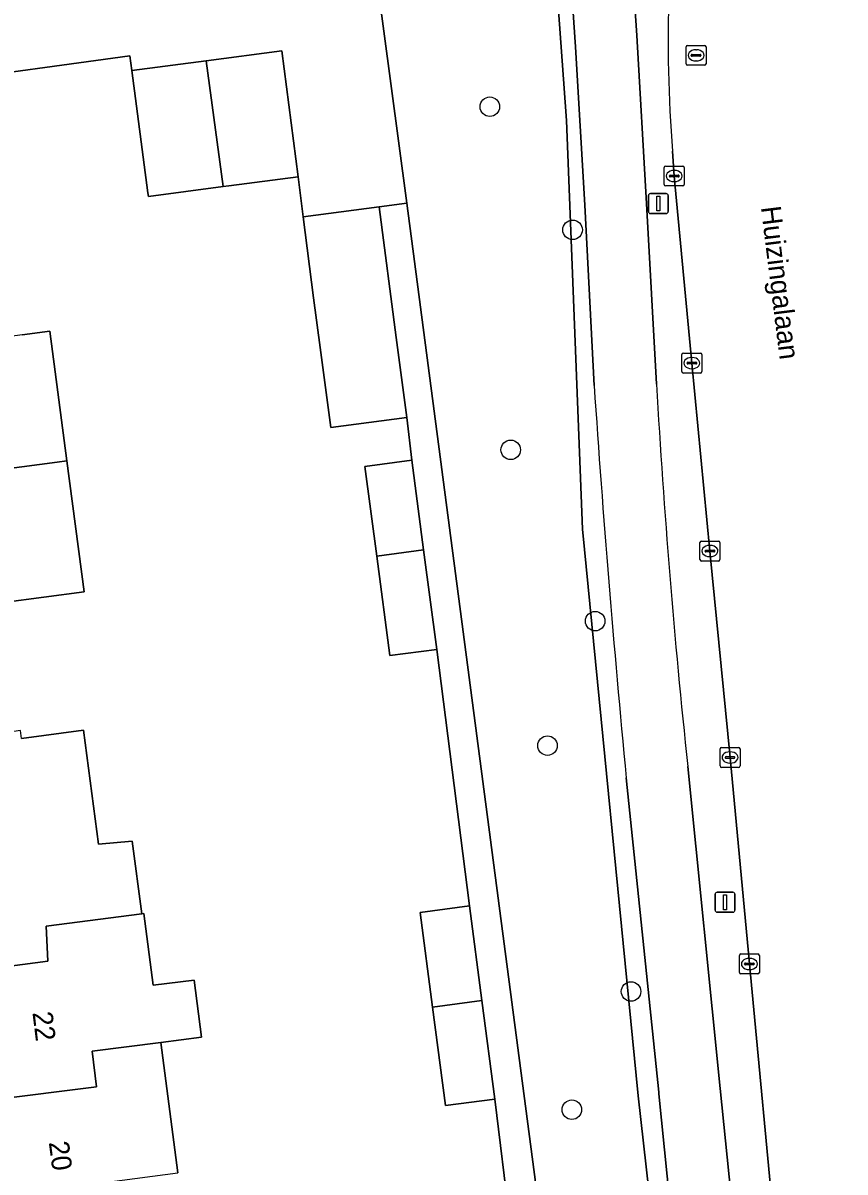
# Model space of a CAD drawing. Extents: x 158472 to 159562, y 388525 to 389606.
# Drawn here: x 159413 to 159454.1, y 389152.8 to 389210.4 of the extents above; entities that cross this region are included whole.
import ezdxf

# ---------------------------------------------------------------- set-up
doc = ezdxf.new("R2010")
doc.units = 0
for name, color, linetype in [('IMGEO_Berm_groen', 7, 'Continuous'), ('IMGEO_Boom', 7, 'Continuous'), ('IMGEO_Erf', 7, 'Continuous'), ('IMGEO_Fietspad_gesloten', 7, 'Continuous'), ('IMGEO_Groenvoorziening', 7, 'Continuous'), ('IMGEO_Kolk', 7, 'Continuous'), ('IMGEO_Lichtmast', 7, 'Continuous'), ('IMGEO_Openbare_ruimte_label', 7, 'Continuous'), ('IMGEO_Pand', 7, 'Continuous'), ('IMGEO_Pand_nummerreeks', 7, 'Continuous'), ('IMGEO_Rijbaan_lokaal_open', 7, 'Continuous'), ('IMGEO_Rijbaan_regionaal_gesloten', 7, 'Continuous'), ('IMGEO_Rioolput', 7, 'Continuous'), ('IMGEO_Voetpad_open', 7, 'Continuous')]:
    doc.layers.add(name, color=color, linetype=linetype)

msp = doc.modelspace()

# ---------------------------------------------------------------- linework, layer by layer
at = {"layer": 'IMGEO_Berm_groen'}
for points in [[(159430.128, 389408.571), (159430.962, 389392.384), (159432.663, 389365.441), (159433.209, 389356.932), (159434.924, 389333.087), (159437.028, 389304.706), (159439.142, 389275.926), (159440.566, 389256.138), (159442.243, 389231.563), (159443.721, 389209.728), (159444.203, 389201.317), (159444.695, 389192.269)], [(159440.638, 389209.165), (159439.194, 389230.409), (159437.69, 389250.509), (159437.043, 389251.371), (159436.841, 389251.663), (159440.189, 389205.477), (159440.992, 389185.011), (159443.773, 389156.646), (159448.098, 389118.263), (159446.858, 389118.128), (159445.778, 389118.011), (159446.958, 389117.207), (159448.202, 389117.341), (159449.238, 389117.453), (159448.006, 389126.954), (159446.342, 389141.566), (159444.822, 389156.745), (159444.814, 389156.823), (159443.183, 389172.555)], [(159441.576, 389192.202), (159441.107, 389201.236), (159440.638, 389209.165)], [(159453.978, 389118.408), (159453.892, 389119.034), (159453.721, 389120.277), (159453.276, 389123.475), (159452.908, 389126.447), (159452.073, 389134.594), (159451.334, 389142.285), (159450.699, 389148.899), (159449.347, 389163.242), (159448.378, 389173.58), (159447.371, 389183.917), (159446.467, 389193.326), (159445.583, 389202.694), (159445.492, 389203.938)], [(159446.259, 389173.133), (159447.887, 389157), (159449.406, 389142.109), (159451.103, 389127.001), (159452.091, 389118.231)]]:
    msp.add_lwpolyline(points, dxfattribs=at)
for centre, radius, start, end in [((159519.62, 389209.553), 74.34, 178.15924, 184.3318), ((160144.819, 389239.834), 704.855, 183.874803, 185.477241), ((159844.482, 389215.312), 400.45, 183.29877, 186.04611)]:
    msp.add_arc(centre, radius, start, end, dxfattribs=at)
at = {"layer": 'IMGEO_Boom'}
for centre in [(159436.355, 389206.163), (159440.496, 389199.999), (159437.401, 389188.985), (159441.626, 389180.408), (159439.24, 389174.176), (159443.421, 389161.864), (159440.461, 389155.945)]:
    msp.add_circle(centre, 0.489, dxfattribs=at)
at = {"layer": 'IMGEO_Erf'}
for points in [[(159437.351, 389150.336), (159436.61, 389156.477), (159434.133, 389156.151), (159433.485, 389161.084), (159432.862, 389165.821), (159435.339, 389166.146), (159433.696, 389178.988), (159431.347, 389178.68), (159430.691, 389183.667), (159430.101, 389188.154), (159432.45, 389188.462), (159432.195, 389190.608), (159428.39, 389190.108), (159427.864, 389194.106), (159427.537, 389196.588), (159427.004, 389200.644), (159426.768, 389202.66), (159423.298, 389202.204), (159423.001, 389202.165), (159419.265, 389201.673), (159419.242, 389201.85), (159418.437, 389207.971), (159418.339, 389208.715), (159408.591, 389207.383)], [(159412.955, 389194.735), (159414.336, 389194.92), (159415.188, 389188.435), (159416.05, 389181.876), (159412.014, 389181.346)], [(159412.909, 389174.535), (159416.01, 389174.942), (159416.773, 389169.233), (159418.449, 389169.389), (159418.934, 389165.758), (159419.032, 389165.771), (159419.504, 389162.177), (159421.564, 389162.436), (159421.926, 389159.569), (159419.881, 389159.311), (159420.74, 389152.779)]]:
    msp.add_lwpolyline(points, dxfattribs=at)
at = {"layer": 'IMGEO_Fietspad_gesloten'}
for points in [[(159444.695, 389192.269), (159444.203, 389201.317), (159443.721, 389209.728), (159442.243, 389231.563), (159440.566, 389256.138)], [(159436.841, 389251.663), (159437.043, 389251.371), (159437.69, 389250.509), (159439.194, 389230.409), (159440.638, 389209.165), (159441.107, 389201.236), (159441.576, 389192.202)], [(159443.183, 389172.555), (159444.814, 389156.823), (159444.822, 389156.745), (159446.342, 389141.566), (159448.006, 389126.954), (159449.238, 389117.453), (159449.525, 389114.646), (159452.478, 389114.775), (159452.091, 389118.231), (159451.103, 389127.001), (159449.406, 389142.109), (159447.887, 389157), (159446.259, 389173.133)]]:
    msp.add_lwpolyline(points, dxfattribs=at)
for centre, radius, start, end in [((160144.819, 389239.834), 704.855, 183.874803, 185.477241), ((159844.482, 389215.312), 400.45, 183.29877, 186.04611)]:
    msp.add_arc(centre, radius, start, end, dxfattribs=at)
at = {"layer": 'IMGEO_Groenvoorziening'}
for points in [[(159443.773, 389156.646), (159440.992, 389185.011), (159440.189, 389205.477), (159436.841, 389251.663)], [(159397.477, 389250.186), (159397.577, 389250), (159399.515, 389246.412), (159400.465, 389246.538), (159400.419, 389246.904), (159408.103, 389247.922), (159408.152, 389247.555), (159425.484, 389249.849), (159426.61, 389242.595), (159427.492, 389236.513), (159427.504, 389236.43), (159427.522, 389236.307), (159432.197, 389201.326), (159438.143, 389156.117), (159439.959, 389142.309), (159441.05, 389142.452), (159442.431, 389132.007), (159443.27, 389125.667), (159444.972, 389112.632), (159446.063, 389114.45), (159445.778, 389118.011), (159446.858, 389118.128), (159448.098, 389118.263), (159443.773, 389156.646)]]:
    msp.add_lwpolyline(points, dxfattribs=at)
at = {"layer": 'IMGEO_Kolk'}
for p, q in [((159445.082, 389202.268), (159445.082, 389203.12)), ((159445.157, 389203.194), (159446.009, 389203.194)), ((159445.57, 389202.974), (159445.595, 389202.974)), ((159446.083, 389203.12), (159446.083, 389202.268)), ((159445.341, 389202.688), (159445.341, 389202.7)), ((159445.779, 389202.651), (159445.381, 389202.651)), ((159445.384, 389202.737), (159445.782, 389202.737)), ((159445.593, 389202.414), (159445.568, 389202.414)), ((159445.825, 389202.7), (159445.825, 389202.688)), ((159446.009, 389202.194), (159445.157, 389202.194)), ((159445.966, 389192.9), (159445.966, 389193.752)), ((159446.041, 389193.826), (159446.893, 389193.826)), ((159446.967, 389193.752), (159446.967, 389192.9)), ((159446.225, 389193.32), (159446.225, 389193.332)), ((159446.663, 389193.283), (159446.265, 389193.283)), ((159446.268, 389193.369), (159446.666, 389193.369)), ((159446.454, 389193.606), (159446.479, 389193.606)), ((159446.709, 389193.332), (159446.709, 389193.32)), ((159446.893, 389192.826), (159446.041, 389192.826)), ((159446.477, 389193.046), (159446.452, 389193.046)), ((159446.87, 389183.491), (159446.87, 389184.343)), ((159446.945, 389184.417), (159447.797, 389184.417)), ((159447.129, 389183.911), (159447.129, 389183.923)), ((159447.567, 389183.874), (159447.169, 389183.874)), ((159447.172, 389183.96), (159447.57, 389183.96)), ((159447.358, 389184.197), (159447.383, 389184.197)), ((159447.613, 389183.923), (159447.613, 389183.911)), ((159447.871, 389184.343), (159447.871, 389183.491)), ((159447.797, 389183.417), (159446.945, 389183.417)), ((159447.381, 389183.637), (159447.356, 389183.637)), ((159447.877, 389173.154), (159447.877, 389174.006)), ((159447.952, 389174.08), (159448.804, 389174.08)), ((159448.136, 389173.574), (159448.136, 389173.586)), ((159448.574, 389173.537), (159448.176, 389173.537)), ((159448.179, 389173.623), (159448.577, 389173.623)), ((159448.365, 389173.86), (159448.39, 389173.86)), ((159448.62, 389173.586), (159448.62, 389173.574)), ((159448.878, 389174.006), (159448.878, 389173.154)), ((159448.804, 389173.08), (159447.952, 389173.08)), ((159448.388, 389173.3), (159448.363, 389173.3)), ((159448.921, 389163.742), (159449.773, 389163.742)), ((159448.846, 389162.816), (159448.846, 389163.668)), ((159449.105, 389163.236), (159449.105, 389163.248)), ((159449.543, 389163.199), (159449.145, 389163.199)), ((159449.148, 389163.285), (159449.546, 389163.285)), ((159449.334, 389163.522), (159449.359, 389163.522)), ((159449.589, 389163.248), (159449.589, 389163.236)), ((159449.847, 389163.668), (159449.847, 389162.816)), ((159449.773, 389162.742), (159448.921, 389162.742)), ((159449.357, 389162.962), (159449.332, 389162.962))]:
    msp.add_line(p, q, dxfattribs=at)
for points in [[(159445.082, 389202.268), (159445.082, 389203.12)], [(159445.157, 389203.194), (159446.009, 389203.194)], [(159446.083, 389203.12), (159446.083, 389202.268)], [(159446.009, 389202.194), (159445.157, 389202.194)], [(159445.966, 389192.9), (159445.966, 389193.752)], [(159446.041, 389193.826), (159446.893, 389193.826)], [(159446.967, 389193.752), (159446.967, 389192.9)], [(159446.893, 389192.826), (159446.041, 389192.826)], [(159446.87, 389183.491), (159446.87, 389184.343)], [(159446.945, 389184.417), (159447.797, 389184.417)], [(159447.871, 389184.343), (159447.871, 389183.491)], [(159447.797, 389183.417), (159446.945, 389183.417)], [(159447.877, 389173.154), (159447.877, 389174.006)], [(159447.952, 389174.08), (159448.804, 389174.08)], [(159448.878, 389174.006), (159448.878, 389173.154)], [(159448.804, 389173.08), (159447.952, 389173.08)], [(159448.921, 389163.742), (159449.773, 389163.742)], [(159448.846, 389162.816), (159448.846, 389163.668)], [(159449.847, 389163.668), (159449.847, 389162.816)], [(159449.773, 389162.742), (159448.921, 389162.742)]]:
    msp.add_lwpolyline(points, dxfattribs=at)
for centre, radius, start, end in [((159445.159, 389203.118), 0.0765, 91.55205, 178.44795), ((159445.159, 389203.118), 0.0765, 91.55205, 178.44795), ((159446.007, 389203.118), 0.0765, 1.55205, 88.44795), ((159446.007, 389203.118), 0.0765, 1.55205, 88.44795), ((159445.381, 389202.697), 0.0403, 85.87752, 175.75265), ((159445.378, 389202.687), 0.0366, 178.93798, 274.71019), ((159445.782, 389202.694), 0.043, 264.86636, 352.45326), ((159445.786, 389202.699), 0.0386, 1.73085, 96.63898), ((159445.159, 389202.27), 0.0765, 181.55205, 268.44795), ((159445.159, 389202.27), 0.0765, 181.55205, 268.44795), ((159446.007, 389202.27), 0.0765, 271.55205, 358.44795), ((159446.007, 389202.27), 0.0765, 271.55205, 358.44795), ((159446.043, 389193.75), 0.0765, 91.55205, 178.44795), ((159446.043, 389193.75), 0.0765, 91.55205, 178.44795), ((159446.891, 389193.75), 0.0765, 1.55205, 88.44795), ((159446.891, 389193.75), 0.0765, 1.55205, 88.44795), ((159446.265, 389193.329), 0.0403, 85.87752, 175.75265), ((159446.262, 389193.319), 0.0366, 178.93798, 274.71019), ((159446.666, 389193.326), 0.043, 264.86636, 352.45326), ((159446.67, 389193.331), 0.0386, 1.73085, 96.63898), ((159446.043, 389192.902), 0.0765, 181.55205, 268.44795), ((159446.043, 389192.902), 0.0765, 181.55205, 268.44795), ((159446.891, 389192.902), 0.0765, 271.55205, 358.44795), ((159446.891, 389192.902), 0.0765, 271.55205, 358.44795), ((159446.947, 389184.341), 0.0765, 91.55205, 178.44795), ((159446.947, 389184.341), 0.0765, 91.55205, 178.44795), ((159447.169, 389183.92), 0.0403, 85.87752, 175.75265), ((159447.166, 389183.91), 0.0366, 178.93798, 274.71019), ((159447.57, 389183.917), 0.043, 264.86636, 352.45326), ((159447.574, 389183.922), 0.0386, 1.73085, 96.63898), ((159447.795, 389184.341), 0.0765, 1.55205, 88.44795), ((159447.795, 389184.341), 0.0765, 1.55205, 88.44795), ((159446.947, 389183.493), 0.0765, 181.55205, 268.44795), ((159446.947, 389183.493), 0.0765, 181.55205, 268.44795), ((159447.795, 389183.493), 0.0765, 271.55205, 358.44795), ((159447.795, 389183.493), 0.0765, 271.55205, 358.44795), ((159447.954, 389174.004), 0.0765, 91.55205, 178.44795), ((159447.954, 389174.004), 0.0765, 91.55205, 178.44795), ((159448.176, 389173.583), 0.0403, 85.87752, 175.75265), ((159448.173, 389173.573), 0.0366, 178.93798, 274.71019), ((159448.577, 389173.58), 0.043, 264.86636, 352.45326), ((159448.581, 389173.585), 0.0386, 1.73085, 96.63898), ((159448.802, 389174.004), 0.0765, 1.55205, 88.44795), ((159448.802, 389174.004), 0.0765, 1.55205, 88.44795), ((159447.954, 389173.156), 0.0765, 181.55205, 268.44795), ((159447.954, 389173.156), 0.0765, 181.55205, 268.44795), ((159448.802, 389173.156), 0.0765, 271.55205, 358.44795), ((159448.802, 389173.156), 0.0765, 271.55205, 358.44795), ((159448.923, 389163.666), 0.0765, 91.55205, 178.44795), ((159448.923, 389163.666), 0.0765, 91.55205, 178.44795), ((159449.771, 389163.666), 0.0765, 1.55205, 88.44795), ((159449.771, 389163.666), 0.0765, 1.55205, 88.44795), ((159449.145, 389163.245), 0.0403, 85.87752, 175.75265), ((159449.142, 389163.235), 0.0366, 178.93798, 274.71019), ((159449.546, 389163.242), 0.043, 264.86636, 352.45326), ((159449.55, 389163.247), 0.0386, 1.73085, 96.63898), ((159448.923, 389162.818), 0.0765, 181.55205, 268.44795), ((159448.923, 389162.818), 0.0765, 181.55205, 268.44795), ((159449.771, 389162.818), 0.0765, 271.55205, 358.44795), ((159449.771, 389162.818), 0.0765, 271.55205, 358.44795)]:
    msp.add_arc(centre, radius, start, end, dxfattribs=at)
for centre, major_axis, ratio, start_param, end_param in [((159445.569, 389202.694), (-0.387, 0.002), 0.722429, 4.712389, 7.853982), ((159445.594, 389202.694), (-0.39, 0.002), 0.717154, 1.570796, 4.712389), ((159446.453, 389193.326), (-0.387, 0.002), 0.722429, 4.712389, 7.853982), ((159446.478, 389193.326), (-0.39, 0.002), 0.717154, 1.570796, 4.712389), ((159447.357, 389183.917), (-0.387, 0.002), 0.722429, 4.712389, 7.853982), ((159447.382, 389183.917), (-0.39, 0.002), 0.717154, 1.570796, 4.712389), ((159448.364, 389173.58), (-0.387, 0.002), 0.722429, 4.712389, 7.853982), ((159448.389, 389173.58), (-0.39, 0.002), 0.717154, 1.570796, 4.712389), ((159449.333, 389163.242), (-0.387, 0.002), 0.722429, 4.712389, 7.853982), ((159449.358, 389163.242), (-0.39, 0.002), 0.717154, 1.570796, 4.712389)]:
    msp.add_ellipse(centre, major_axis=major_axis, ratio=ratio, start_param=start_param, end_param=end_param, dxfattribs=at)
at = {"layer": 'IMGEO_Lichtmast'}
for p, q in [((159444.293, 389200.917), (159444.293, 389201.717)), ((159444.293, 389201.717), (159444.293, 389200.917)), ((159444.393, 389201.817), (159445.183, 389201.817)), ((159445.183, 389201.817), (159444.393, 389201.817)), ((159445.283, 389201.717), (159445.283, 389200.917)), ((159445.283, 389200.917), (159445.283, 389201.717)), ((159445.183, 389200.817), (159444.393, 389200.817)), ((159444.393, 389200.817), (159445.183, 389200.817)), ((159447.631, 389165.935), (159447.631, 389166.735)), ((159447.631, 389166.735), (159447.631, 389165.935)), ((159447.731, 389166.835), (159448.521, 389166.835)), ((159448.521, 389166.835), (159447.731, 389166.835)), ((159448.621, 389166.735), (159448.621, 389165.935)), ((159448.621, 389165.935), (159448.621, 389166.735)), ((159448.521, 389165.835), (159447.731, 389165.835)), ((159447.731, 389165.835), (159448.521, 389165.835))]:
    msp.add_line(p, q, dxfattribs=at)
for points in [[(159444.713, 389201.692), (159444.863, 389201.692), (159444.863, 389200.942), (159444.713, 389200.942), (159444.713, 389201.692)], [(159448.051, 389166.71), (159448.201, 389166.71), (159448.201, 389165.96), (159448.051, 389165.96), (159448.051, 389166.71)]]:
    msp.add_lwpolyline(points, dxfattribs=at)
for centre, start, end in [((159444.393, 389201.717), 90, 180), ((159444.393, 389201.717), 90, 180), ((159445.183, 389201.717), 0, 90), ((159445.183, 389201.717), 360, 90), ((159444.393, 389200.917), 180, 270), ((159444.393, 389200.917), 180, 270), ((159445.183, 389200.917), 270, 0), ((159445.183, 389200.917), 270, 0), ((159447.731, 389166.735), 90, 180), ((159447.731, 389166.735), 90, 180), ((159448.521, 389166.735), 0, 90), ((159448.521, 389166.735), 360, 90), ((159447.731, 389165.935), 180, 270), ((159447.731, 389165.935), 180, 270), ((159448.521, 389165.935), 270, 0), ((159448.521, 389165.935), 270, 0)]:
    msp.add_arc(centre, 0.1, start, end, dxfattribs=at)
at = {"layer": 'IMGEO_Pand'}
for points in [[(159422.153, 389208.459), (159423.001, 389202.165), (159423.298, 389202.204), (159426.768, 389202.66), (159425.94, 389208.957)], [(159423.001, 389202.165), (159422.153, 389208.459), (159418.437, 389207.971), (159419.242, 389201.85), (159419.265, 389201.673)], [(159430.809, 389201.145), (159427.004, 389200.644), (159427.537, 389196.588), (159427.864, 389194.106), (159428.39, 389190.108), (159432.195, 389190.608), (159431.669, 389194.606)], [(159412.955, 389194.735), (159410.301, 389194.376), (159405.512, 389193.728), (159405.27, 389195.516), (159401.498, 389195.005), (159401.51, 389194.913), (159400.392, 389194.77), (159400.992, 389190.34), (159402.093, 389190.481), (159402.347, 389188.546), (159406.078, 389189.037), (159406.311, 389187.268), (159411.152, 389187.904), (159414.707, 389188.371), (159415.188, 389188.435), (159414.336, 389194.92)], [(159415.188, 389188.435), (159414.707, 389188.371), (159411.152, 389187.904), (159406.311, 389187.268), (159406.078, 389189.037), (159402.347, 389188.546), (159403.225, 389181.865), (159406.95, 389182.35), (159407.174, 389180.665), (159412.014, 389181.346), (159416.05, 389181.876)], [(159433.04, 389183.976), (159432.45, 389188.462), (159430.101, 389188.154), (159430.691, 389183.667)], [(159433.04, 389183.976), (159430.691, 389183.667), (159431.347, 389178.68), (159433.696, 389178.988)], [(159418.449, 389169.389), (159416.773, 389169.233), (159416.01, 389174.942), (159412.909, 389174.535), (159412.856, 389174.939), (159408.232, 389174.235), (159408.504, 389172.448), (159404.514, 389171.84), (159405.417, 389164.971), (159405.869, 389161.527), (159407.035, 389161.68), (159407.004, 389161.916), (159410.671, 389162.402), (159410.605, 389162.909), (159410.665, 389162.917), (159414.232, 389163.375), (159414.146, 389165.129), (159418.934, 389165.758)], [(159435.961, 389161.411), (159435.339, 389166.146), (159432.862, 389165.821), (159433.485, 389161.084)], [(159418.934, 389165.758), (159414.146, 389165.129), (159414.232, 389163.375), (159410.665, 389162.917), (159410.605, 389162.909), (159410.671, 389162.402), (159410.703, 389162.162), (159411.455, 389156.441), (159416.669, 389157.098), (159416.444, 389158.878), (159419.881, 389159.311), (159421.926, 389159.569), (159421.564, 389162.436), (159419.504, 389162.177), (159419.032, 389165.771)], [(159435.961, 389161.411), (159433.485, 389161.084), (159434.133, 389156.151), (159436.61, 389156.477)], [(159420.74, 389152.779), (159419.881, 389159.311), (159416.444, 389158.878), (159416.669, 389157.098), (159411.455, 389156.441), (159412.316, 389149.895), (159417.536, 389150.56), (159417.31, 389152.341)]]:
    msp.add_lwpolyline(points, close=True, dxfattribs=at)
at = {"layer": 'IMGEO_Rijbaan_lokaal_open'}
msp.add_lwpolyline([(159408.591, 389207.383), (159418.339, 389208.715), (159418.437, 389207.971), (159422.153, 389208.459), (159425.94, 389208.957), (159426.768, 389202.66), (159427.004, 389200.644), (159430.809, 389201.145), (159432.197, 389201.326), (159427.522, 389236.307)], dxfattribs=at)
at = {"layer": 'IMGEO_Rijbaan_regionaal_gesloten'}
msp.add_lwpolyline([(159445.492, 389203.938), (159445.583, 389202.694), (159446.467, 389193.326), (159447.371, 389183.917), (159448.378, 389173.58), (159449.347, 389163.242), (159450.699, 389148.899), (159451.334, 389142.285), (159452.073, 389134.594), (159452.908, 389126.447), (159453.276, 389123.475), (159453.721, 389120.277), (159453.892, 389119.034), (159453.978, 389118.408), (159454.41, 389114.962), (159464.494, 389116.339), (159463.785, 389119.742)], dxfattribs=at)
msp.add_arc((159519.62, 389209.553), 74.34, 178.15924, 184.3318, dxfattribs=at)
at = {"layer": 'IMGEO_Rioolput'}
for p, q in [((159446.253, 389209.236), (159447.105, 389209.236)), ((159446.178, 389208.31), (159446.178, 389209.162)), ((159446.437, 389208.73), (159446.437, 389208.742)), ((159446.875, 389208.693), (159446.477, 389208.693)), ((159446.48, 389208.779), (159446.878, 389208.779)), ((159446.666, 389209.016), (159446.691, 389209.016)), ((159446.921, 389208.742), (159446.921, 389208.73)), ((159447.179, 389209.162), (159447.179, 389208.31)), ((159447.105, 389208.236), (159446.253, 389208.236)), ((159446.689, 389208.456), (159446.664, 389208.456))]:
    msp.add_line(p, q, dxfattribs=at)
for points in [[(159446.253, 389209.236), (159447.105, 389209.236)], [(159446.178, 389208.31), (159446.178, 389209.162)], [(159447.179, 389209.162), (159447.179, 389208.31)], [(159447.105, 389208.236), (159446.253, 389208.236)]]:
    msp.add_lwpolyline(points, dxfattribs=at)
for centre, radius, start, end in [((159446.255, 389209.16), 0.0765, 91.55205, 178.44795), ((159446.255, 389209.16), 0.0765, 91.55205, 178.44795), ((159447.103, 389209.16), 0.0765, 1.55205, 88.44795), ((159447.103, 389209.16), 0.0765, 1.55205, 88.44795), ((159446.477, 389208.739), 0.0403, 85.87752, 175.75265), ((159446.474, 389208.729), 0.0366, 178.93798, 274.71019), ((159446.878, 389208.736), 0.043, 264.86636, 352.45326), ((159446.882, 389208.741), 0.0386, 1.73085, 96.63898), ((159446.255, 389208.312), 0.0765, 181.55205, 268.44795), ((159446.255, 389208.312), 0.0765, 181.55205, 268.44795), ((159447.103, 389208.312), 0.0765, 271.55205, 358.44795), ((159447.103, 389208.312), 0.0765, 271.55205, 358.44795)]:
    msp.add_arc(centre, radius, start, end, dxfattribs=at)
for centre, major_axis, ratio, start_param, end_param in [((159446.665, 389208.736), (-0.387, 0.002), 0.722429, 4.712389, 7.853982), ((159446.69, 389208.736), (-0.39, 0.002), 0.717154, 1.570796, 4.712389)]:
    msp.add_ellipse(centre, major_axis=major_axis, ratio=ratio, start_param=start_param, end_param=end_param, dxfattribs=at)
at = {"layer": 'IMGEO_Voetpad_open'}
msp.add_lwpolyline([(159432.197, 389201.326), (159430.809, 389201.145), (159431.669, 389194.606), (159432.195, 389190.608), (159432.45, 389188.462), (159433.04, 389183.976), (159433.696, 389178.988), (159435.339, 389166.146), (159435.961, 389161.411), (159436.61, 389156.477), (159437.351, 389150.336), (159437.632, 389148.19), (159438.43, 389142.108), (159439.959, 389142.309), (159438.143, 389156.117)], close=True, dxfattribs=at)

# ---------------------------------------------------------------- texts
at = {"layer": 'IMGEO_Openbare_ruimte_label'}
msp.add_text('Huizingalaan', height=1, rotation=277.06814, dxfattribs=at).set_placement((159449.919, 389201.133))
at = {"layer": 'IMGEO_Pand_nummerreeks'}
for s, rotation, p in [('22', 276.9555, (159413.461, 389160.808)), ('20', 277.48913, (159414.277, 389154.313))]:
    msp.add_text(s, height=1, rotation=rotation, dxfattribs=at).set_placement(p)

doc.saveas('drawing.dxf')
